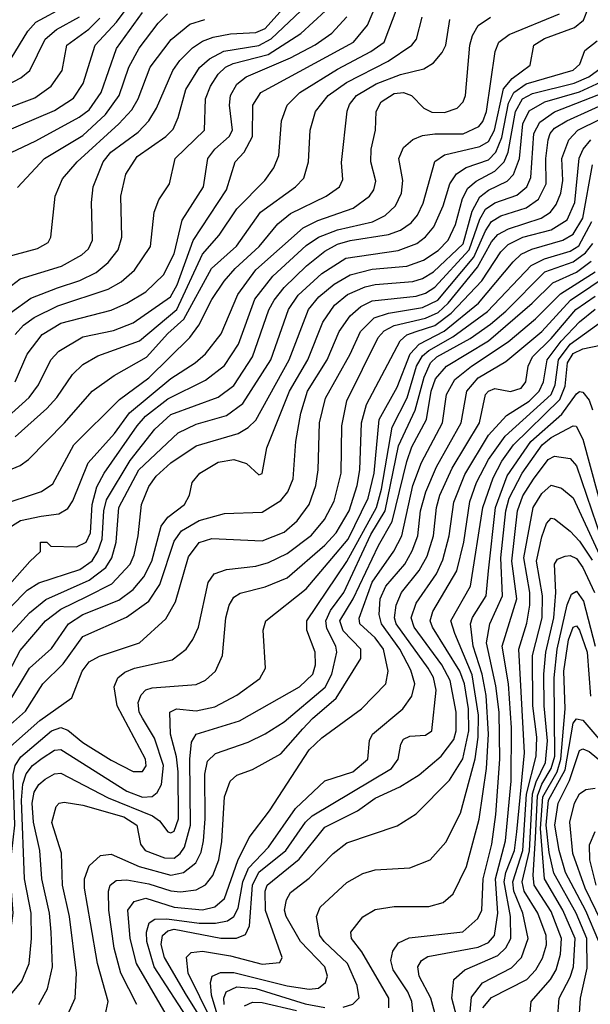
# Model space of a CAD drawing. Extents: x 997026 to 1115308, y 536381 to 619039.
# Tile 322 of 484: x 1022714 to 1024529, y 598586 to 601716. Entities that reach past the tile are written whole.
import ezdxf

# ---------------------------------------------------------------- set-up
doc = ezdxf.new("R2010")
doc.units = 0

msp = doc.modelspace()

# ---------------------------------------------------------------- linework, layer by layer
at = {"layer": '0CON20XD'}
for points in [[(1022645, 600839.5), (1022715, 600892.7), (1022847.2, 600932.8), (1022911.1, 600968.9), (1022932.5, 600987.5), (1022945.2, 601015), (1022942, 601135), (1022948, 601185), (1022979.8, 601265), (1023004, 601295), (1023090.8, 601359.2), (1023124.8, 601395), (1023148.8, 601435), (1023201, 601555), (1023223.3, 601586.7), (1023263.5, 601626.5), (1023295, 601648), (1023329.2, 601660.8), (1023385, 601671.1), (1023465, 601675.3), (1023495, 601688.9), (1023625.5, 601834.5)], [(1022653.3, 601355), (1022825, 601427.4), (1022885, 601467.2), (1022915.9, 601514.1), (1022954.1, 601635), (1023021.4, 601708.6), (1023100.4, 601815)], [(1022655.3, 600434.7), (1022743.9, 600515), (1022773.9, 600555), (1022813.3, 600635), (1022838, 600662), (1022915, 600707.6), (1023012, 600728), (1023075, 600752.1), (1023194.1, 600835), (1023215, 600873.8), (1023265.3, 601014.7), (1023371.6, 601175), (1023398.9, 601265), (1023428.5, 601295), (1023454.6, 601345.4), (1023456, 601445), (1023480.8, 601485), (1023776.2, 601645), (1023820.6, 601699.4), (1023865.1, 601804.9)], [(1022631.5, 599795), (1022737.4, 599902.6), (1022775, 599925.5), (1022905, 599968.3), (1022945, 599996.3), (1022962.6, 600025), (1022976.6, 600065), (1022982, 600155), (1022990.3, 600189.7), (1023065, 600315.2), (1023144.1, 600415), (1023195, 600461.2), (1023345, 600515.9), (1023395, 600553), (1023454.5, 600645), (1023506.5, 600793.5), (1023523, 600825), (1023554.8, 600865), (1023626.5, 600933.5), (1023685, 600980.2), (1023725, 601002.3), (1023765, 601014.4), (1023886.7, 601033.3), (1023925, 601047.2), (1023959.4, 601070.6), (1023979.4, 601095), (1023997.2, 601132.8), (1024034.1, 601265.9), (1024065, 601287), (1024177.2, 601312.8), (1024205, 601329.1), (1024223.9, 601365), (1024253.4, 601496.6), (1024280.3, 601529.7), (1024338.3, 601571.7), (1024349.7, 601635), (1024383.1, 601656.9), (1024478.4, 601691.6), (1024507.7, 601715), (1024523, 601755)], [(1022645.4, 601275), (1022765, 601330.9), (1022903.5, 601406.5), (1022935, 601430.2), (1022972.7, 601485), (1023021.6, 601625), (1023105, 601739.8)], [(1022685.1, 600784.9), (1022749, 600831), (1022833.9, 600863.9), (1022905, 600887.4), (1022957.3, 600912.7), (1022995, 600944.2), (1023027.7, 600985), (1023039, 601025), (1023035.2, 601155), (1023051.1, 601225), (1023088, 601282), (1023178.8, 601345), (1023201.8, 601368.2), (1023218.3, 601405), (1023242.8, 601495), (1023285.5, 601564.5), (1023317.9, 601592.1), (1023363.4, 601616.6), (1023475, 601633.9), (1023514.4, 601655.6), (1023627.4, 601762.6)], [(1022686.8, 601593.2), (1022740.2, 601679.8), (1022765, 601708.8), (1022860.1, 601759.9)], [(1022700, 600715), (1022726.5, 600745), (1022760.3, 600769.7), (1022835, 600806.3), (1022995, 600859.8), (1023036.6, 600883.4), (1023079.5, 600920.5), (1023129.8, 600995), (1023141.2, 601105), (1023156.8, 601143.2), (1023190, 601195), (1023208.2, 601275), (1023301.4, 601365), (1023305.2, 601465), (1023320.4, 601505), (1023345, 601543.8), (1023368.1, 601565), (1023392.6, 601577.4), (1023504.6, 601605.4), (1023607.8, 601672.2), (1023686.3, 601745)], [(1023725, 601559.1), (1023831.2, 601615), (1023873.4, 601645), (1023915, 601754.6)], [(1022627.5, 601485), (1022717.9, 601532.1), (1022746.5, 601555), (1022794.8, 601655), (1022830.5, 601685), (1022904.7, 601725.3)], [(1022647.9, 600172.1), (1022783.6, 600216.4), (1022819.2, 600240.8), (1022885.7, 600365), (1023031.4, 600508.6), (1023125, 600577.7), (1023255, 600706.2), (1023284.1, 600745), (1023325, 600826.6), (1023364.4, 600885), (1023399.1, 600925), (1023475.6, 600995), (1023535, 601067.5), (1023575, 601099.8), (1023688.5, 601155), (1023731.5, 601185), (1023742, 601208), (1023737.4, 601262.6), (1023755.9, 601425.9), (1023762.9, 601447.1), (1023785.7, 601475), (1023847.7, 601512.3), (1023925, 601542), (1023999.9, 601560.1), (1024030.6, 601579.4), (1024058.2, 601611.8), (1024069.4, 601635), (1024082.7, 601717.3)], [(1022648.5, 599885), (1022746.4, 599993.6), (1022780, 600025), (1022780, 600055), (1022800, 600055), (1022812.5, 600042.5), (1022895, 600040.3), (1022925, 600055.2), (1022938.8, 600085), (1022944, 600175), (1022958.9, 600231.1), (1022982.9, 600275), (1023088, 600425), (1023114.5, 600455.5), (1023185, 600510.5), (1023305, 600570.7), (1023365, 600616.8), (1023410, 600685), (1023461.9, 600828.1), (1023519, 600901), (1023625, 600999), (1023664.3, 601025), (1023725, 601048), (1023836.4, 601073.6), (1023876.6, 601093.4), (1023909.8, 601125), (1023928.9, 601165), (1023933.1, 601205), (1023920.2, 601275), (1023935, 601310), (1023964.4, 601335.6), (1023995, 601348.2), (1024035, 601354), (1024125, 601354), (1024175, 601377.1), (1024187.4, 601392.6), (1024198.6, 601425), (1024226.8, 601615), (1024238.1, 601645), (1024270.7, 601669.3), (1024431.6, 601735)], [(1022655, 601427.6), (1022762.2, 601467.8), (1022814.5, 601505.5), (1022848.6, 601555), (1022864.3, 601635), (1022933.6, 601686.4), (1022969.1, 601720.9)], [(1022665, 600277.6), (1022715, 600298.8), (1022741.8, 600318.2), (1022856.7, 600435), (1022944.6, 600535.4), (1023014.6, 600585), (1023117, 600643), (1023185, 600718.7), (1023235.8, 600764.2), (1023323.8, 600925), (1023403.8, 600996.2), (1023479.8, 601105), (1023591.8, 601185), (1023617.5, 601212.5), (1023632.6, 601265), (1023637.9, 601365), (1023655.3, 601425), (1023695.2, 601475), (1023753.6, 601516.4), (1023885.8, 601585), (1023961.8, 601635), (1023975.9, 601655), (1023994.7, 601725)], [(1022665, 600960.3), (1022770.7, 600989.3), (1022805, 601007.5), (1022813.1, 601025), (1022826.7, 601155), (1022849.9, 601210.1), (1022896.4, 601265), (1023029.2, 601385), (1023070.4, 601429.6), (1023091.3, 601465), (1023128.9, 601565), (1023196.1, 601653.9), (1023255, 601701.9), (1023302.8, 601717.2)], [(1022670.7, 600095), (1022716, 600124), (1022782.4, 600137.6), (1022838.1, 600145), (1022867.5, 600162.5), (1022883, 600187), (1022932.1, 600307.9), (1023015, 600400.2), (1023063.6, 600466.4), (1023195, 600575.8), (1023272.5, 600625), (1023305, 600653.6), (1023355, 600717.5), (1023407.5, 600842.5), (1023465, 600921.6), (1023615.3, 601054.7), (1023662.2, 601077.8), (1023775, 601117.4), (1023826.9, 601155), (1023840.7, 601175), (1023847.3, 601202.7), (1023831.1, 601265), (1023832.5, 601305), (1023845.8, 601365), (1023847.4, 601425), (1023864.1, 601455), (1023905, 601481.4), (1023935, 601485.2), (1023960.3, 601475), (1024000, 601435), (1024025, 601422.2), (1024065, 601421.2), (1024105.5, 601435), (1024124.7, 601455), (1024132.4, 601475), (1024145.6, 601635), (1024154.2, 601665.8), (1024172.4, 601697.6), (1024211.1, 601725)], [(1022699.1, 600565), (1022737.3, 600652.7), (1022785.3, 600715), (1022845, 600751.2), (1023005, 600792.8), (1023055, 600814.8), (1023115, 600850.9), (1023171.8, 600905), (1023205, 600971.5), (1023231, 601079), (1023298.5, 601185), (1023312.7, 601275), (1023334.8, 601305), (1023379.8, 601345), (1023391.3, 601365), (1023381.7, 601445), (1023384.8, 601475.2), (1023405, 601511.2), (1023434.7, 601535), (1023575.1, 601594.9), (1023653.7, 601636.3), (1023706.8, 601673.2), (1023754.1, 601725.9)], [(1022706.8, 601183.2), (1022792.9, 601275), (1022915, 601348.5), (1022987.2, 601415), (1023030.2, 601475), (1023061.3, 601565), (1023093.8, 601626.2), (1023154.2, 601705.8), (1023184.3, 601735)], [(1022680.5, 599759.5), (1022745, 599831), (1022797.5, 599872.5), (1022935.4, 599934.6), (1022988.4, 599975), (1023007.3, 600005), (1023020.5, 600055), (1023029.3, 600165), (1023093.1, 600285), (1023217.7, 600402.3), (1023275, 600430.5), (1023372.3, 600457.7), (1023424, 600496), (1023512.7, 600635), (1023568.8, 600795), (1023599.3, 600840.7), (1023675, 600909.8), (1023751.9, 600958.1), (1023917.8, 600982.2), (1023977.8, 601005), (1024005, 601026.2), (1024031.7, 601058.3), (1024061, 601125), (1024082.6, 601195), (1024103.8, 601226.2), (1024133.8, 601246.2), (1024205, 601271.1), (1024228.2, 601295), (1024247.6, 601342.4), (1024268.6, 601451.4), (1024285.8, 601485), (1024325, 601512.1), (1024475, 601555.6), (1024495.7, 601575), (1024511.6, 601618.4), (1024550.8, 601649.2)], [(1022654.9, 599595.1), (1022715, 599710.3), (1022796.4, 599805), (1022845, 599842), (1022927.6, 599882.4), (1023007.2, 599922.8), (1023065.6, 599985), (1023078.3, 600015), (1023091, 600075), (1023101.6, 600175), (1023125, 600231.8), (1023148.4, 600265), (1023195, 600307.3), (1023275, 600361.3), (1023408.8, 600401.2), (1023440.7, 600419.3), (1023465, 600443.6), (1023571.5, 600635), (1023632.5, 600795), (1023665.2, 600835), (1023714.2, 600875.8), (1023765, 600905.1), (1023835, 600922.9), (1023945, 600932.9), (1023998.2, 600951.8), (1024045, 600983.1), (1024076.6, 601015), (1024100.6, 601065), (1024122.5, 601147.5), (1024139.6, 601180.4), (1024166.5, 601203.5), (1024225.2, 601234.8), (1024255.6, 601265), (1024268.2, 601295), (1024291.4, 601425), (1024313.6, 601465), (1024345, 601481.9), (1024477.6, 601515), (1024524.4, 601535), (1024575, 601572.4)], [(1022699.4, 600390.6), (1022800.1, 600479.9), (1022831.9, 600515), (1022882, 600588), (1022915, 600620.3), (1022962.7, 600647.3), (1023095, 600695.5), (1023214.1, 600795), (1023295, 600971.1), (1023349, 601031), (1023405, 601114.8), (1023493.6, 601205), (1023522.3, 601245), (1023538.2, 601285), (1023546.8, 601395), (1023565.3, 601445), (1023604.7, 601485), (1023725, 601559.1)], [(1023029.1, 599870.9), (1023075, 599904.4), (1023109, 599945), (1023134.3, 599995), (1023163.5, 600106.5), (1023185.4, 600134.6), (1023238.5, 600175), (1023253.8, 600205), (1023262.9, 600245), (1023286.9, 600275), (1023345, 600309.4), (1023395, 600318.4), (1023435.8, 600305.8), (1023475, 600269.4), (1023485, 600273.1), (1023500.5, 600355), (1023572, 600535), (1023630.7, 600635), (1023678.5, 600755), (1023715, 600808.8), (1023757.2, 600842.8), (1023813, 600867), (1023845, 600874.9), (1023965, 600884.4), (1023995, 600893.3), (1024030, 600915), (1024125, 601004), (1024152.8, 601107.2), (1024177.3, 601152.7), (1024205, 601174.9), (1024265, 601203.5), (1024285.3, 601224.7), (1024303.9, 601275), (1024314.6, 601385), (1024335, 601426.2), (1024384.5, 601455.5), (1024495, 601487.1), (1024577.2, 601525)], [(1022626.4, 599425), (1022731.9, 599518.1), (1022787.5, 599605), (1022851.9, 599668.1), (1022914.7, 599755.3), (1023053.5, 599816.5), (1023125, 599868.1), (1023159.4, 599920.6), (1023205, 600058.8), (1023228.7, 600091.3), (1023285, 600123.7), (1023365, 600146.6), (1023485, 600150.7), (1023545, 600187.2), (1023566.6, 600215), (1023583.6, 600256.4), (1023592, 600375), (1023608.6, 600465), (1023629.6, 600535), (1023692.5, 600635), (1023730.2, 600725), (1023764.7, 600775.3), (1023799.3, 600805), (1023835, 600823), (1023975, 600837.7), (1024005, 600847.1), (1024035, 600866.2), (1024143.9, 600985), (1024177.6, 601082.4), (1024196.2, 601113.8), (1024225, 601134.6), (1024295, 601158), (1024327.7, 601185), (1024339.5, 601215), (1024349.6, 601355), (1024369, 601391), (1024415, 601423.7), (1024575.6, 601485.6)], [(1022778.3, 599488.3), (1022879.3, 599560.7), (1022913, 599645), (1022935.4, 599675), (1022967.4, 599692.6), (1023095.5, 599735), (1023178.8, 599811.2), (1023210, 599865), (1023251.1, 600008.9), (1023285, 600054.2), (1023325, 600067), (1023485, 600059.8), (1023555, 600086.6), (1023596.9, 600123.1), (1023634.6, 600175.4), (1023656.3, 600235), (1023663.3, 600285), (1023667.2, 600435), (1023686.5, 600513.5), (1023765, 600652.5), (1023798.6, 600725), (1023842, 600768), (1023887.1, 600782.9), (1023995, 600800.9), (1024043.8, 600825), (1024158.1, 600961.9), (1024195.2, 601044.8), (1024215, 601074.5), (1024245, 601092.4), (1024325, 601118.4), (1024363.8, 601146.2), (1024388.9, 601195), (1024388.1, 601275), (1024395.4, 601334.6), (1024401.5, 601355), (1024415, 601371.4), (1024454.9, 601395.1), (1024613.3, 601466.7)], [(1022717.3, 599372.7), (1022814.6, 599455.4), (1022845, 599465.8), (1022867.3, 599457.3), (1022915, 599418.4), (1023005, 599361.5), (1023075, 599325.8), (1023105, 599325.5), (1023115.9, 599344.1), (1023114.2, 599365), (1023024, 599535), (1023014.2, 599595), (1023026.3, 599623.7), (1023048.4, 599641.6), (1023079.5, 599655), (1023198.5, 599681.5), (1023243.1, 599715), (1023264.8, 599745.2), (1023282.3, 599785), (1023313.6, 599926.4), (1023332.2, 599955), (1023372.1, 599967.9), (1023465, 599978.6), (1023505, 599990.2), (1023565, 600019.1), (1023642.7, 600077.3), (1023683.1, 600126.9), (1023714.3, 600185.7), (1023736.6, 600275), (1023739.2, 600425), (1023754.1, 600505), (1023854.5, 600705.5), (1023873.3, 600726.7), (1023905, 600744.2), (1024005, 600767.5), (1024045, 600785.3), (1024076.5, 600815), (1024170.7, 600929.3), (1024215, 601009.8), (1024235, 601033.1), (1024268.4, 601051.6), (1024372.8, 601085), (1024402.7, 601105), (1024420.8, 601129.2), (1024435.1, 601165), (1024441.3, 601205), (1024439, 601275), (1024460.7, 601335), (1024489.4, 601365), (1024560.7, 601400.7)], [(1022676, 598605), (1022720.4, 598659.6), (1022743.9, 598715), (1022751.8, 598795), (1022750.3, 598875), (1022729.5, 598985), (1022719.3, 599235), (1022724.1, 599285.9), (1022735, 599318.6), (1022754.9, 599345.1), (1022785, 599368.7), (1022825, 599393.8), (1022845, 599395.9), (1023055, 599263.8), (1023105, 599244.3), (1023135, 599246.8), (1023151, 599259), (1023164.9, 599285.1), (1023171.9, 599345), (1023142.3, 599432.3), (1023105, 599495.8), (1023093.5, 599515), (1023090.9, 599545), (1023100.3, 599569.7), (1023115, 599585.8), (1023135, 599592.5), (1023275, 599602.2), (1023305, 599615.9), (1023336.9, 599645), (1023358.8, 599695), (1023369.8, 599815), (1023380, 599855), (1023395, 599880.8), (1023415, 599892.9), (1023495, 599913.6), (1023565, 599941.6), (1023685, 600045.8), (1023720.9, 600085), (1023761.5, 600155), (1023787.9, 600235), (1023796.4, 600285), (1023800.9, 600435), (1023817, 600493), (1023924, 600695), (1023945.8, 600714.2), (1023975.1, 600724.9), (1024035, 600743.9), (1024086.7, 600783.3), (1024183.9, 600886.1), (1024245, 600978.4), (1024267.9, 601002.1), (1024315, 601024.7), (1024405, 601048.2), (1024455, 601080.6), (1024479.5, 601135), (1024493.5, 601276.5), (1024506.3, 601305), (1024531.2, 601335)], [(1022774.5, 598585.5), (1022802, 598635), (1022818.4, 598705), (1022814.2, 598815), (1022809.1, 598875), (1022783.9, 598985), (1022778.1, 599075), (1022757.5, 599165), (1022753.6, 599225), (1022759.8, 599260.2), (1022775, 599284.8), (1022795, 599301.3), (1022825, 599319), (1022845, 599320.8), (1022995, 599242), (1023136.6, 599185), (1023158.8, 599168.8), (1023185, 599133.6), (1023195, 599130.5), (1023205, 599136.3), (1023219, 599175), (1023217.6, 599325), (1023212.7, 599372.7), (1023193.6, 599445), (1023191.5, 599515), (1023212.5, 599525), (1023275, 599519), (1023335, 599531.9), (1023405, 599569), (1023478.1, 599621.9), (1023496.4, 599655), (1023488.5, 599775), (1023497.1, 599805), (1023625, 599907), (1023707.2, 600002.8), (1023758.7, 600065), (1023822.7, 600195), (1023841.4, 600275), (1023857.9, 600445), (1023915, 600547.6), (1023955.6, 600654.4), (1023985.1, 600684.9), (1024064, 600726), (1024173.4, 600815), (1024283.2, 600946.8), (1024309.5, 600970.5), (1024343.3, 600986.7), (1024442.2, 601015), (1024475, 601034.8), (1024505, 601085.8), (1024536, 601255)], [(1022867.2, 598552.8), (1022890.5, 598605), (1022894.8, 598685), (1022872.7, 598865), (1022850.3, 598965), (1022846.7, 599066.7), (1022816.4, 599163.6), (1022830, 599215), (1022840, 599225), (1022855, 599228.4), (1022915, 599218.4), (1023045, 599181.8), (1023086.1, 599155), (1023098.4, 599095), (1023113.3, 599075), (1023175, 599051.1), (1023205, 599050.7), (1023224.7, 599065.3), (1023237.7, 599085), (1023257.3, 599155), (1023255.5, 599365), (1023260.9, 599419.1), (1023275.3, 599445), (1023412.9, 599487.1), (1023603.5, 599595), (1023646.9, 599635), (1023654.8, 599665), (1023654.3, 599705), (1023627.5, 599775), (1023627.4, 599805), (1023755, 599994.1), (1023848.9, 600165), (1023865, 600223.8), (1023898.7, 600421.3), (1023946.1, 600513.9), (1023976.7, 600615), (1023995, 600647.5), (1024015.4, 600665), (1024092, 600708), (1024201.9, 600788.1), (1024341.1, 600935), (1024383.5, 600956.5), (1024465, 600980.2), (1024492.5, 600997.5), (1024534.1, 601075)], [(1022982.8, 598535), (1022995.7, 598595), (1022961.2, 598715), (1022938.8, 598845), (1022919.8, 598955), (1022920, 598985), (1022935, 599026.5), (1022971.5, 599058.5), (1023005, 599063.5), (1023093.9, 599023.9), (1023195, 598996.4), (1023234.7, 599005.3), (1023274, 599036), (1023290.8, 599069.2), (1023298.4, 599105), (1023304.1, 599175), (1023302.5, 599317.5), (1023311.1, 599358.9), (1023337, 599383), (1023441, 599419), (1023494.6, 599445.4), (1023555, 599484), (1023685.7, 599594.3), (1023706.5, 599635), (1023723.3, 599705), (1023719.4, 599725), (1023690.6, 599780.6), (1023687.8, 599805), (1023702.5, 599837.5), (1023744.6, 599895.4), (1023830.9, 600079.1), (1023877, 600155), (1023919, 600361), (1023971.7, 600475), (1024000.1, 600579.9), (1024020.4, 600625), (1024041.3, 600645), (1024146.9, 600703.1), (1024211.6, 600748.4), (1024260.4, 600789.6), (1024384.5, 600915), (1024475, 600946.8), (1024514.2, 600975), (1024536.9, 601005)], [(1023256.9, 598526.9), (1023141.7, 598705), (1023118, 598785), (1023117.2, 598815), (1023125.5, 598844.5), (1023143.6, 598856.4), (1023182, 598858), (1023285, 598844.2), (1023336.6, 598843.4), (1023375, 598851.4), (1023394.8, 598865), (1023408.8, 598891.2), (1023423.9, 598975), (1023441.4, 599018.6), (1023505.5, 599085), (1023591.7, 599208.3), (1023685, 599296.4), (1023773.8, 599325), (1023820.9, 599365), (1023827.1, 599425), (1023836.4, 599445), (1023932.9, 599525), (1023961.1, 599565), (1023971.1, 599605), (1023958.6, 599648.6), (1023923.3, 599715), (1023864.9, 599795), (1023857.9, 599825), (1023861.1, 599875), (1023879.1, 599915), (1023938.9, 599985), (1023962.8, 600027.2), (1023980.7, 600075), (1023988.7, 600155), (1024005.4, 600215), (1024039.6, 600295), (1024118.2, 600435), (1024136.1, 600535), (1024172.3, 600577.7), (1024260.8, 600629.2), (1024375, 600725.1), (1024465.9, 600825), (1024659.7, 600955)], [(1023086.9, 598585), (1023035.8, 598685), (1023014.6, 598764.6), (1022997, 598885), (1022996.1, 598945), (1023001.8, 598965), (1023020.7, 598979.3), (1023055, 598981), (1023125, 598969.1), (1023195, 598946.1), (1023225, 598943.8), (1023275, 598950), (1023304.6, 598965.4), (1023328.5, 598995), (1023347.4, 599045), (1023356.9, 599103.1), (1023365.2, 599245), (1023384, 599295), (1023405, 599314.5), (1023455, 599331.8), (1023545, 599382.3), (1023615, 599461.5), (1023645.1, 599494.9), (1023720.5, 599559.5), (1023799.2, 599685), (1023798.9, 599715), (1023742.8, 599772.8), (1023732.3, 599805), (1023775.1, 599874.9), (1023855, 600044.8), (1023898.6, 600121.4), (1023945, 600311.8), (1023961.8, 600358.2), (1024008.2, 600445), (1024023.4, 600535), (1024037.1, 600575), (1024071.2, 600615), (1024205, 600695.6), (1024344.6, 600815.4), (1024410.4, 600879.6), (1024485, 600913.6), (1024531.8, 600948.2)], [(1023201.9, 598515), (1023085.4, 598715), (1023065.1, 598795), (1023057.9, 598885), (1023077.6, 598912.4), (1023115, 598923.6), (1023205, 598894.9), (1023295, 598885.7), (1023335, 598896), (1023365, 598922.4), (1023407.4, 599042.6), (1023443.4, 599116.6), (1023508.8, 599201.2), (1023635, 599394.7), (1023675, 599432.5), (1023801.5, 599525), (1023878.6, 599605), (1023886.5, 599645), (1023870.8, 599715), (1023845, 599751.5), (1023796.1, 599795), (1023793.9, 599813.9), (1023835, 599927.9), (1023903.9, 600026.1), (1023929.7, 600075), (1023964.6, 600235.4), (1023992, 600308), (1024058.7, 600435), (1024071.4, 600525), (1024098.1, 600571.9), (1024150.7, 600615), (1024267.5, 600692.5), (1024354.8, 600765), (1024434.2, 600845), (1024544.3, 600915)], [(1023294.4, 598535), (1023244.4, 598614.4), (1023174.5, 598734.5), (1023163.7, 598776.3), (1023167.9, 598805), (1023185, 598819.8), (1023205, 598824.6), (1023353.8, 598796.2), (1023403.9, 598796.1), (1023432.5, 598807.5), (1023445.2, 598834.8), (1023454.6, 598965), (1023475, 599006.2), (1023560.6, 599075), (1023623.6, 599165), (1023644.6, 599185.4), (1023896.8, 599335), (1023918.4, 599365), (1023926.6, 599413.4), (1023935, 599428.5), (1023955, 599438.7), (1024005, 599441.1), (1024024.7, 599455.3), (1024038.3, 599585), (1024029.9, 599625), (1024013.1, 599655), (1023911.3, 599795), (1023906.3, 599815), (1023911.1, 599855), (1023928.4, 599895), (1023984.5, 599965), (1024009.7, 600010.3), (1024030.4, 600075), (1024039.4, 600165), (1024050.8, 600205), (1024089.3, 600290.7), (1024176.9, 600435), (1024195.5, 600524.5), (1024205, 600535.7), (1024225, 600543.4), (1024275, 600534.4), (1024309.4, 600545), (1024323.5, 600565), (1024331.4, 600615), (1024345.4, 600645), (1024405, 600702.3), (1024483.1, 600795), (1024545, 600837.6)], [(1023323.7, 598533.7), (1023250, 598685), (1023244.3, 598735.7), (1023259.3, 598750.7), (1023295, 598754.6), (1023385, 598739.9), (1023485, 598713.3), (1023541.1, 598718.9), (1023549.1, 598735), (1023495.5, 598884.5), (1023494.3, 598945), (1023501.1, 598965), (1023603.2, 599046.8), (1023685, 599148.9), (1023788.6, 599201.4), (1023845, 599241.5), (1023922.9, 599277.1), (1023984.7, 599315), (1024055, 599374.8), (1024095, 599428.2), (1024102, 599455), (1024101.9, 599515), (1024083.2, 599615), (1024056.5, 599665), (1023969, 599785), (1023958.9, 599815), (1023975, 599861.6), (1024039.5, 599955), (1024060.5, 599999.5), (1024080.6, 600075), (1024095, 600182.7), (1024129.9, 600269.9), (1024204.8, 600395.2), (1024262.3, 600457.7), (1024335, 600503.6), (1024366.1, 600535), (1024380, 600565), (1024391.9, 600635), (1024436.2, 600693.8), (1024495, 600755.6), (1024545, 600795.8)], [(1023354.1, 598515), (1023323.8, 598615), (1023321, 598655), (1023326.1, 598675), (1023352.7, 598687.3), (1023395, 598686.8), (1023565, 598644.2), (1023635, 598633.4), (1023665, 598636.9), (1023686.6, 598655), (1023692.7, 598675), (1023684.8, 598705), (1023607.3, 598785), (1023561.6, 598865), (1023555.9, 598885), (1023562.4, 598917.6), (1023575, 598941.2), (1023635, 598987.3), (1023710.9, 599065), (1023755, 599099.5), (1023915, 599152.7), (1023975, 599191.8), (1024081.2, 599298.8), (1024123.5, 599366.5), (1024142.8, 599455), (1024141.7, 599525), (1024129.1, 599605), (1024114.3, 599645), (1024026.7, 599785), (1024019.7, 599805), (1024028.6, 599835), (1024105, 599963.8), (1024126.5, 600055), (1024145.4, 600185), (1024167.6, 600245), (1024205, 600318.1), (1024257.8, 600392.2), (1024404.9, 600525), (1024417.5, 600555), (1024428.3, 600635), (1024465, 600684.7), (1024575, 600764.3)], [(1023743.1, 598576.9), (1023774.2, 598585.8), (1023793.6, 598606.4), (1023787, 598645), (1023756.6, 598715), (1023682.3, 598785), (1023668.4, 598805), (1023658.6, 598865), (1023669.3, 598895), (1023755, 598973.3), (1023805, 599001.8), (1023845, 599013.8), (1023955, 599019.3), (1024019.4, 599045), (1024069.2, 599100.8), (1024116.6, 599193.4), (1024163.3, 599366.7), (1024172.9, 599435), (1024173.7, 599505), (1024153.2, 599633.2), (1024097.7, 599765), (1024085.9, 599805), (1024147.9, 599915), (1024187.5, 600165), (1024219.9, 600260.1), (1024247.4, 600312.6), (1024284.9, 600365), (1024431.7, 600508.3), (1024449, 600551), (1024456.8, 600625), (1024475, 600655.3), (1024505, 600669.7), (1024561.4, 600681.4)], [(1023888.5, 598575), (1023888.4, 598605), (1023802.1, 598752.1), (1023769.4, 598795), (1023767.5, 598815), (1023805.8, 598864.2), (1023845, 598887.5), (1023905, 598896.5), (1024015, 598896.6), (1024060.7, 598909.3), (1024092.8, 598937.2), (1024135.6, 599024.4), (1024175.9, 599174.1), (1024199.3, 599335), (1024205.6, 599445), (1024197.9, 599567.9), (1024184.9, 599635), (1024156.6, 599725), (1024148.4, 599795), (1024154.5, 599815.5), (1024198.3, 599885), (1024205.5, 599964.5), (1024227.1, 600165), (1024264.3, 600265.7), (1024340.3, 600375), (1024438.3, 600461.7), (1024485, 600526.7), (1024495, 600533.8), (1024505, 600531.8), (1024525, 600506.4), (1024535.6, 600475.6)], [(1023968.5, 598525), (1023961.5, 598595), (1023948.5, 598625), (1023902, 598695), (1023894.8, 598725), (1023900.8, 598755), (1023918.8, 598781.2), (1023952.9, 598797.1), (1024123.8, 598816.2), (1024171.7, 598858.3), (1024184, 598885), (1024188.4, 598985), (1024215.6, 599095), (1024229, 599189), (1024241.6, 599365), (1024238.8, 599515), (1024228.7, 599598.7), (1024198.5, 599735), (1024209.1, 599795), (1024250.1, 599885), (1024244.6, 600005), (1024260.4, 600155), (1024271.4, 600195), (1024312.8, 600275), (1024376.4, 600365), (1024405, 600387.7), (1024475, 600425.3), (1024483.8, 600423.8), (1024505, 600382.7), (1024575.2, 600125)], [(1024043.9, 598523.9), (1024021.7, 598605), (1023984.8, 598675), (1023980.2, 598705), (1023991.8, 598725), (1024012.5, 598737.5), (1024172.7, 598767.3), (1024205, 598781.9), (1024224.8, 598805), (1024235.3, 598875), (1024227.5, 598985), (1024259.5, 599105), (1024277.5, 599295), (1024278.7, 599465), (1024268.4, 599605), (1024249, 599725), (1024295.3, 599875), (1024280, 599995), (1024297.1, 600155), (1024315, 600202.7), (1024348.9, 600255), (1024395, 600318), (1024415, 600329.1), (1024465, 600321.6), (1024485, 600298.4), (1024612.9, 599925)], [(1024109.4, 598525), (1024088.4, 598605), (1024094.6, 598665), (1024130.4, 598695), (1024235, 598740.6), (1024260, 598765), (1024275.9, 598795), (1024275.7, 598865), (1024255.3, 598975), (1024260.7, 599005), (1024287.6, 599075), (1024295, 599134.2), (1024319.8, 599385), (1024301.5, 599715), (1024327.1, 599797.1), (1024336.3, 599855), (1024336.6, 599895), (1024317.3, 600005), (1024346.9, 600165), (1024375, 600210), (1024405, 600236.1), (1024437, 600227), (1024475, 600195.9), (1024558.7, 600015)], [(1024142.5, 598515), (1024151.3, 598608.7), (1024186.5, 598653.5), (1024278.3, 598701.7), (1024310.7, 598735), (1024331.8, 598795), (1024315, 598875.9), (1024285.5, 598945), (1024282.4, 598975), (1024314.4, 599075), (1024326.5, 599253.5), (1024357.3, 599375), (1024358.5, 599435), (1024346.7, 599535), (1024345.5, 599694.5), (1024375.7, 599815), (1024376.7, 599885), (1024358.4, 599995), (1024375, 600071.8), (1024390, 600115), (1024405, 600131.1), (1024415, 600129.3), (1024465, 600090.5), (1024495, 600058.4), (1024535, 599997.6)], [(1024187.1, 598575), (1024215, 598607.1), (1024326.9, 598665), (1024355.9, 598695), (1024377.5, 598732.5), (1024389.3, 598775), (1024389.1, 598805), (1024362.4, 598875), (1024318.5, 598945), (1024312.2, 598975), (1024335.8, 599074.2), (1024345.2, 599254.8), (1024356.6, 599293.4), (1024386.8, 599355), (1024393.3, 599423.3), (1024382, 599535), (1024381.6, 599635), (1024387.9, 599705), (1024413.6, 599815), (1024419.5, 599895), (1024414.8, 599985), (1024425, 600001.2), (1024449.5, 600010.5), (1024465, 600012.4), (1024485, 600003), (1024505.8, 599975), (1024542, 599895)], [(1024335.7, 598535), (1024341.4, 598595), (1024402.5, 598665), (1024420.3, 598695), (1024434.7, 598745.3), (1024437.8, 598795), (1024405, 598880.8), (1024350.2, 598965), (1024346.9, 598995), (1024354.4, 599115), (1024361.5, 599248.5), (1024374.6, 599285.4), (1024405, 599335.4), (1024416, 599375), (1024414.3, 599624.3), (1024423.3, 599715), (1024455, 599856), (1024469.7, 599890.3), (1024485, 599899.7), (1024507.2, 599867.2), (1024544.8, 599725)], [(1022670.3, 599529.7), (1022745, 599654.8), (1022815, 599717.4), (1022869.3, 599795), (1022915, 599824.9), (1023029.1, 599870.9)], [(1024424.8, 598535), (1024430.3, 598605), (1024465, 598672.2), (1024475.4, 598705), (1024481.1, 598795), (1024441.8, 598885), (1024383.1, 598985), (1024371, 599145), (1024378.5, 599245), (1024423.5, 599325), (1024435.6, 599365), (1024449, 599525), (1024445.2, 599645), (1024460, 599745), (1024475, 599784.7), (1024485, 599788.8), (1024495, 599775.3), (1024518.9, 599705), (1024529.5, 599565)], [(1022405, 598583.8), (1022455, 598608.1), (1022485, 598634.3), (1022606.5, 598803.5), (1022636.7, 598875), (1022642.4, 599045), (1022674.6, 599155), (1022654.9, 599355.1), (1022684.9, 599405.1), (1022778.3, 599488.3)], [(1024492.4, 598525), (1024497.8, 598605), (1024519.6, 598700.4), (1024518.5, 598795), (1024484.5, 598875), (1024413.1, 599003.1), (1024397.9, 599067.9), (1024389.2, 599155), (1024396.3, 599235), (1024448.8, 599331.2), (1024475, 599479.5), (1024485, 599493), (1024505, 599488.9), (1024595, 599384)], [(1024555.9, 598785), (1024515, 598882.4), (1024450.3, 599005), (1024429.6, 599075), (1024416.1, 599155), (1024427.1, 599225), (1024462.7, 599297.3), (1024495, 599393.2), (1024505, 599397.6), (1024525, 599389.5), (1024567.7, 599355)], [(1022493.1, 598566.9), (1022530, 598595), (1022625, 598698.9), (1022667.5, 598762.5), (1022683.3, 598805), (1022692.9, 598875), (1022682.5, 599015), (1022699, 599155), (1022693.6, 599316.4), (1022699.7, 599345), (1022717.3, 599372.7)], [(1024580.4, 598815), (1024512.3, 598955), (1024473.4, 599065), (1024463.6, 599165), (1024478.5, 599225), (1024495, 599254.6), (1024515, 599268.7), (1024545, 599272.8)], [(1024548, 598965), (1024528.1, 599045), (1024527, 599093), (1024544.8, 599135.2)], [(1023364.9, 598585), (1023363.2, 598605), (1023371.2, 598625), (1023405, 598641.2), (1023465, 598635.8), (1023622.3, 598587.7), (1023684.9, 598575.1)], [(1023428.7, 598581.3), (1023455, 598592.6), (1023485, 598591.9), (1023595, 598566.4)]]:
    msp.add_lwpolyline(points, dxfattribs=at)

doc.saveas('drawing.dxf')
